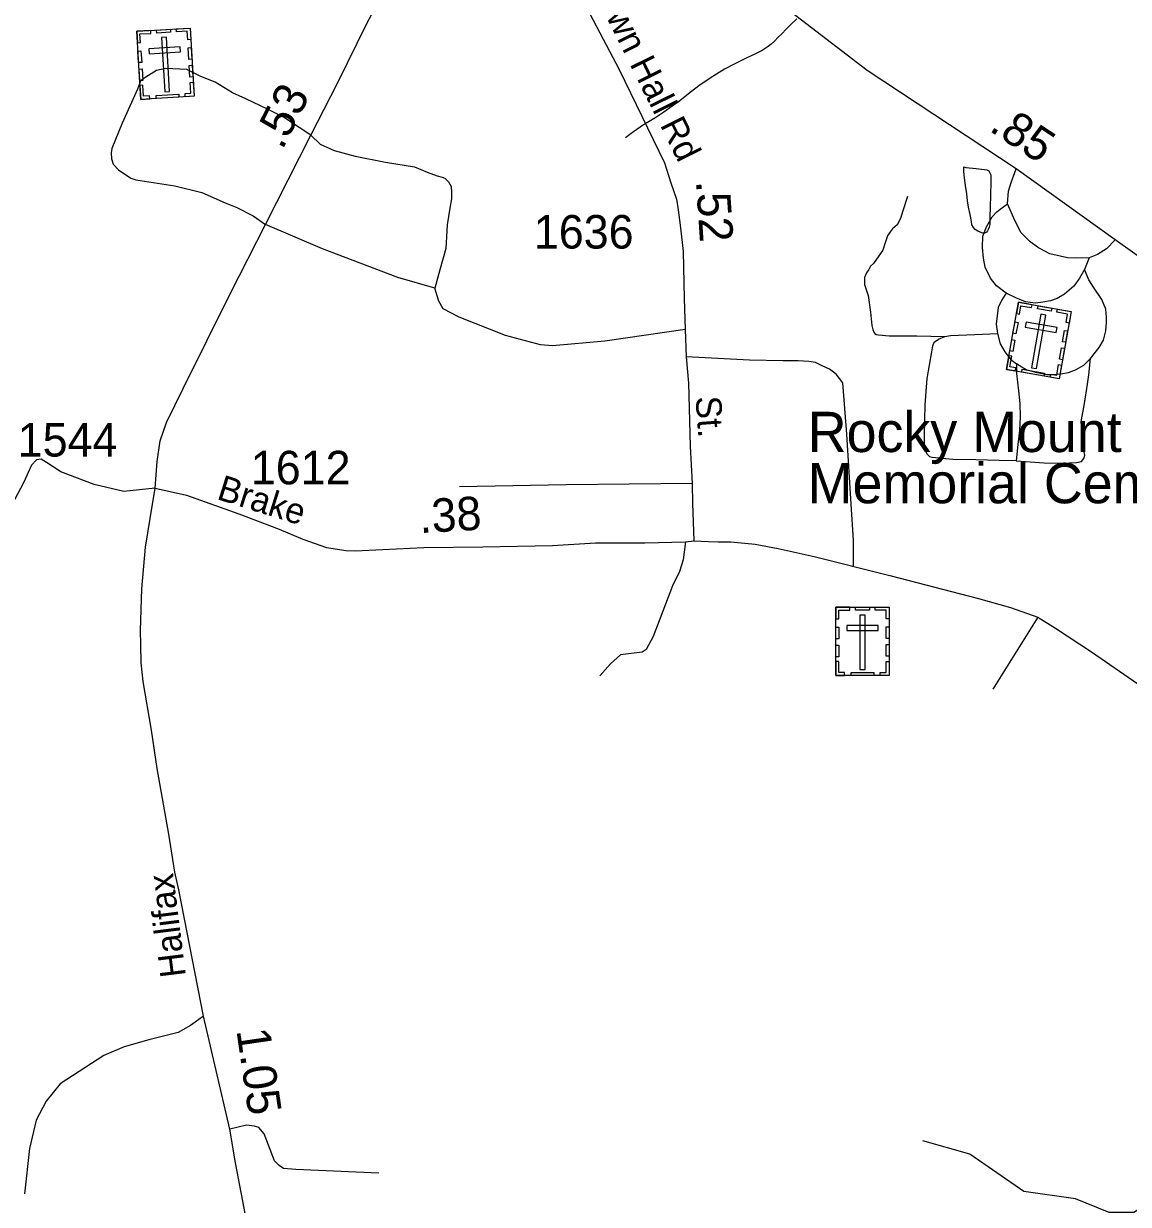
# Model space of a CAD drawing. Extents: x 2220236 to 2384410, y 720751 to 894131.
# Drawn here: x 2336344 to 2340463, y 819820 to 824223 of the extents above; entities that cross this region are included whole.
import ezdxf

# ---------------------------------------------------------------- set-up
doc = ezdxf.new("R2010")
doc.units = 0
for name, color, linetype in [('Exist Cultural Cemetery CELL', 7, 'Continuous'), ('Exist Cultural Cemetery Label', 7, 'Continuous'), ('Exist Hydrographic Creek Single Shore', 7, 'Continuous'), ('Exist Hydrographic Pond Under 1500 Sq Ft', 7, 'Continuous'), ('Exist Road Non-System Type 51', 7, 'Continuous'), ('Exist Road Non-System Type 51 Label', 7, 'Continuous'), ('Exist Road Primary NC Attributed', 7, 'Continuous'), ('Exist Road Primary NC Service Mileage Hundredths English Label', 7, 'Continuous'), ('Exist Road Secondary Mileage Hundredths English Label', 7, 'Continuous'), ('Exist Road Secondary Type 51 Attributed', 7, 'Continuous'), ('Exist Road Secondary Type 51 Label', 7, 'Continuous'), ('Exist Road Secondary Type 51 Number Label', 7, 'Continuous')]:
    doc.layers.add(name, color=color, linetype=linetype)

msp = doc.modelspace()

# ---------------------------------------------------------------- linework, layer by layer
at = {"layer": 'Exist Cultural Cemetery CELL'}
for points in [[(2336765.6, 824194.5), (2336964.3, 824206.4), (2336979.4, 823952.2), (2336780.7, 823940.3)], [(2336768.1, 824151.3), (2336779.5, 824151.9), (2336777.5, 824184.1), (2336818, 824186.5), (2336817.4, 824197.6), (2336765.6, 824194.5)], [(2336839.5, 824198.9), (2336891.2, 824202), (2336891.9, 824190.6), (2336840.2, 824187.5)], [(2336876.1, 824171.7), (2336857.5, 824170.6), (2336869.6, 823968.2), (2336888.2, 823969.3)], [(2336966.9, 824163.1), (2336955.6, 824162.4), (2336953.7, 824194.5), (2336913.2, 824192.1), (2336912.5, 824203.2), (2336964.3, 824206.3)], [(2336810.3, 824129), (2336811.4, 824110.3), (2336929, 824117.4), (2336927.9, 824136)], [(2336959.9, 824089.4), (2336957.3, 824132.7), (2336968.7, 824133.4), (2336971.3, 824090.1)], [(2336772.5, 824077.2), (2336769.9, 824120.5), (2336781.3, 824121.1), (2336783.9, 824077.9)], [(2336776.5, 824010.1), (2336773.9, 824053.4), (2336785.3, 824054), (2336787.9, 824010.8)], [(2336963.8, 824023.6), (2336961.2, 824066.9), (2336972.6, 824067.5), (2336975.2, 824024.3)], [(2336946.4, 823950.2), (2336945.7, 823961.7), (2336967.6, 823963), (2336965.2, 824003.3), (2336976.4, 824004), (2336979.4, 823952.2)], [(2336813.7, 823942.3), (2336813, 823953.8), (2336791.1, 823952.5), (2336788.7, 823992.8), (2336777.6, 823992.2), (2336780.7, 823940.4)], [(2336837.4, 823955.2), (2336922.1, 823960.3), (2336922.8, 823948.9), (2336838.1, 823943.8)], [(2340053.2, 823184.1), (2340249.2, 823149.1), (2340204.5, 822898.5), (2340008.5, 822933.4)], [(2340045.6, 823141.4), (2340056.8, 823139.4), (2340062.4, 823171.1), (2340102.3, 823164), (2340104.3, 823174.9), (2340053.2, 823184.1)], [(2340126.1, 823171), (2340177.1, 823162), (2340175.1, 823150.7), (2340124.1, 823159.8)], [(2340241.7, 823106.4), (2340230.5, 823108.4), (2340236.1, 823140.1), (2340196.2, 823147.2), (2340198.2, 823158.2), (2340249.3, 823149.1)], [(2340155.4, 823136.1), (2340137, 823139.4), (2340101.4, 822939.7), (2340119.8, 822936.4)], [(2340032.6, 823068.4), (2340040.2, 823111), (2340051.4, 823109), (2340043.8, 823066.4)], [(2340081.4, 823109.9), (2340078.2, 823091.5), (2340194.1, 823070.9), (2340197.4, 823089.2)], [(2340217.6, 823036.5), (2340225.2, 823079.1), (2340236.4, 823077.1), (2340228.8, 823034.5)], [(2340020.8, 823002.2), (2340028.4, 823044.9), (2340039.6, 823042.9), (2340032, 823000.2)], [(2340041.1, 822927.6), (2340043.1, 822938.9), (2340021.5, 822942.8), (2340028.6, 822982.6), (2340017.6, 822984.5), (2340008.5, 822933.4)], [(2340206, 822971.6), (2340213.6, 823014.2), (2340224.8, 823012.2), (2340217.2, 822969.6)], [(2340171.9, 822904.3), (2340173.9, 822915.6), (2340195.6, 822911.7), (2340202.7, 822951.5), (2340213.6, 822949.5), (2340204.5, 822898.5)], [(2340067.1, 822934.6), (2340150.7, 822919.7), (2340148.7, 822908.5), (2340065.1, 822923.4)], [(2339371.9, 822047.1), (2339571, 822047.1), (2339571, 821792.4), (2339371.9, 821792.4)], [(2339371.9, 822003.7), (2339383.2, 822003.7), (2339383.2, 822035.9), (2339423.8, 822035.9), (2339423.8, 822047.1), (2339371.9, 822047.1)], [(2339446, 822047), (2339497.8, 822047), (2339497.8, 822035.6), (2339446, 822035.6)], [(2339480.9, 822017.8), (2339462.2, 822017.8), (2339462.2, 821815), (2339480.9, 821815)], [(2339571.1, 822003.7), (2339559.7, 822003.7), (2339559.7, 822035.9), (2339519.2, 822035.9), (2339519.2, 822047), (2339571, 822047)], [(2339371.9, 821929.6), (2339371.9, 821972.9), (2339383.3, 821972.9), (2339383.3, 821929.6)], [(2339412.7, 821979), (2339412.7, 821960.3), (2339530.5, 821960.3), (2339530.5, 821979)], [(2339559.6, 821930.6), (2339559.6, 821973.9), (2339571, 821973.9), (2339571, 821930.6)], [(2339371.9, 821862.4), (2339371.9, 821905.7), (2339383.3, 821905.7), (2339383.3, 821862.4)], [(2339559.6, 821864.7), (2339559.6, 821908), (2339571, 821908), (2339571, 821864.7)], [(2339405, 821792.5), (2339405, 821804), (2339383, 821804), (2339383, 821844.4), (2339371.8, 821844.4), (2339371.8, 821792.5)], [(2339537.9, 821792.4), (2339537.9, 821803.9), (2339559.9, 821803.9), (2339559.9, 821844.3), (2339571, 821844.3), (2339571, 821792.4)], [(2339429.4, 821803.9), (2339514.2, 821803.9), (2339514.2, 821792.5), (2339429.4, 821792.5)]]:
    msp.add_lwpolyline(points, close=True, dxfattribs=at)
at = {"layer": 'Exist Hydrographic Creek Single Shore'}
for points in [[(2339226.5, 824240.6), (2339204.7, 824220), (2339186.7, 824202.2), (2339171, 824184.1), (2339157.1, 824172.1), (2339143.2, 824157.7), (2339130.9, 824146.4), (2339119.4, 824137.1), (2339097.7, 824123), (2339072.3, 824110.5), (2339038.1, 824094.4), (2338992.5, 824071.8), (2338956.5, 824053.3), (2338926.7, 824034.7), (2338903, 824018.9), (2338861.2, 823990.3), (2338833.5, 823970.1), (2338785.8, 823931.4), (2338762.2, 823914.7), (2338730.3, 823893), (2338696.8, 823870.3), (2338655.1, 823845.7), (2338617.1, 823819.5), (2338603.4, 823809.1), (2338587.5, 823796.9)], [(2342240.4, 819113.8), (2341651.3, 819598.5), (2341465.3, 819794.3), (2341249.4, 819769.2), (2340772.4, 819936.7), (2340681.4, 819919.8), (2340483.3, 819790.3), (2340391.2, 819789.8), (2340265.3, 819840.5), (2340073.4, 819868.8), (2339872.2, 820008.2), (2339696.3, 820056.8)]]:
    msp.add_lwpolyline(points, dxfattribs=at)
at = {"layer": 'Exist Hydrographic Pond Under 1500 Sq Ft'}
msp.add_lwpolyline([(2339895.2, 823683), (2339925.2, 823679.3), (2339935.2, 823677.1), (2339943.2, 823673.5), (2339945.3, 823669.3), (2339949.7, 823659), (2339949.7, 823635), (2339948.6, 823580.8), (2339947, 823541.4), (2339946.4, 823499.7), (2339945.8, 823473.4), (2339943.9, 823463.5), (2339940, 823455.1), (2339938.2, 823450.8), (2339934.2, 823445), (2339926.8, 823441.4), (2339920.2, 823441.2), (2339910.2, 823444.7), (2339902.2, 823448.6), (2339892.1, 823454.8), (2339885.8, 823462.7), (2339879.8, 823473), (2339877.7, 823484.4), (2339873.4, 823510.5), (2339867, 823538.1), (2339862.7, 823562.6), (2339860.4, 823588.1), (2339856.1, 823619.7), (2339851.7, 823648.4), (2339849.4, 823672), (2339849.2, 823684.4), (2339849, 823688.4), (2339857.3, 823686.4), (2339895.2, 823683)], dxfattribs=at)
at = {"layer": 'Exist Road Non-System Type 51'}
for p, q in [((2340316.3, 823349.9), (2340299.8, 823306.3)), ((2340125.3, 822009.2), (2339957.6, 821741.2))]:
    msp.add_line(p, q, dxfattribs=at)
for points in [[(2337414.1, 823807.3), (2337370.5, 823835.3), (2337312.9, 823873.7), (2337252.4, 823904.3), (2337171.6, 823941.8), (2337122.7, 823964.5), (2337057.3, 824004.6), (2337005, 824025.6), (2336952.6, 824051.7), (2336874.1, 824055.2), (2336839.2, 824048.3), (2336789.2, 824016.6), (2336779.3, 824008.4), (2336767.7, 823978.3), (2336711.3, 823851.7), (2336672.3, 823757.3), (2336670.6, 823741.2), (2336670.9, 823719.2), (2336677.1, 823699.3), (2336697.2, 823677.7), (2336743.7, 823646.2), (2336761.8, 823640.3), (2336907.9, 823618.1), (2337008.2, 823593.3), (2337094.6, 823554.5), (2337138.8, 823536.9), (2337199.3, 823505.7), (2337245.7, 823473.9)], [(2337414.1, 823807.3), (2337449.8, 823772.7), (2337501.3, 823749.7), (2337579.8, 823728.8), (2337693.2, 823706.1), (2337801.4, 823688.6), (2337848.5, 823669.4), (2337885.2, 823655.5), (2337904.3, 823650.2), (2337913.9, 823646.7), (2337927.9, 823632.8), (2337937.5, 823615.3), (2337939.2, 823594.3), (2337939.2, 823569.9), (2337932.3, 823535), (2337923.5, 823472.1), (2337918.3, 823384.9), (2337895.6, 823304.6), (2337876.4, 823236.5)], [(2340012.8, 823550.7), (2340016.3, 823597.8), (2340025.9, 823631), (2340045.1, 823681.6)], [(2339639.4, 823578.6), (2339622, 823524.5), (2339613.2, 823496.6), (2339601, 823472.1), (2339583.6, 823458.2), (2339574.9, 823446), (2339564.4, 823432), (2339555.7, 823405.8), (2339546.9, 823377.9), (2339533, 823356.9), (2339512.1, 823329), (2339501.6, 823318.5), (2339494.6, 823306.3), (2339485.9, 823294.1), (2339478.9, 823276.6), (2339478.9, 823250.4), (2339492.9, 823208.5), (2339501.6, 823147.4), (2339506.8, 823096.8), (2339510.3, 823082.8), (2339513.8, 823072.4), (2339517.3, 823067.1), (2339522.5, 823063.6), (2339531.2, 823061.9), (2339571.4, 823058.4), (2339674.3, 823058.4), (2339779, 823056.7)], [(2340006.7, 823217.3), (2339970.9, 823245.2), (2339948.2, 823273.1), (2339929, 823315), (2339922.1, 823348.2), (2339918.6, 823388.4), (2339920.3, 823430.2), (2339934.3, 823465.2), (2339955.2, 823501.8), (2339972.6, 823521), (2339984.9, 823531.5), (2340012.8, 823550.7)], [(2340316.3, 823349.9), (2340265.7, 823348.2), (2340236.1, 823349.9), (2340169.8, 823363.9), (2340127.9, 823386.6), (2340096.5, 823409.3), (2340063.4, 823442.5), (2340040.7, 823486.1), (2340012.8, 823550.7)], [(2337876.4, 823236.5), (2337738.6, 823276.6), (2337457.7, 823383.1), (2337245.7, 823473.9)], [(2340414, 823416.3), (2340380.9, 823383.1), (2340347.7, 823362.2), (2340316.3, 823349.9)], [(2340299.8, 823306.3), (2340280.6, 823273.1), (2340259.6, 823243.5), (2340224.8, 823213.8), (2340196.8, 823198.1), (2340172.4, 823189.3), (2340144.5, 823184.1), (2340116.6, 823180.6), (2340079.9, 823185.8), (2340043.3, 823199.8), (2340006.7, 823217.3)], [(2340321.6, 822974.6), (2340353.9, 823014.8), (2340369.6, 823042.7), (2340378.3, 823077.6), (2340381.8, 823109), (2340381.8, 823128.2), (2340378.3, 823157.9), (2340364.3, 823194.6), (2340332.9, 823240), (2340315.5, 823267.9), (2340299.8, 823306.3)], [(2338810.7, 823082.8), (2338510.6, 823039.2), (2338316.1, 823021.7), (2338270.7, 823025.2), (2338139.9, 823060.1), (2337967.4, 823128.9), (2337907.8, 823159.7), (2337892.1, 823187.6), (2337876.4, 823236.5)], [(2340006.7, 823217.3), (2339991, 823192.8), (2339977, 823164.9), (2339973.5, 823133.5), (2339970, 823102), (2339974.4, 823067.1)], [(2340044.2, 822592.3), (2339981.4, 822594), (2339894.1, 822595.8), (2339808.6, 822597.5), (2339756.3, 822602.8), (2339731.9, 822604.5), (2339723.2, 822608), (2339714.4, 822616.7), (2339709.2, 822625.4), (2339702.2, 822642.9), (2339702.2, 822686.6), (2339705.7, 822801.8), (2339712.7, 822899.5), (2339730.1, 822999), (2339733.6, 823021.7), (2339738.9, 823035.7), (2339754.6, 823046.2), (2339779, 823056.7)], [(2339779, 823056.7), (2339799.9, 823060.1), (2339890.6, 823063.6), (2339974.4, 823067.1)], [(2339974.4, 823067.1), (2339984.9, 823028.7), (2340002.3, 822999), (2340023.2, 822971.1), (2340045.5, 822954.4)], [(2339437.9, 822197.7), (2339437.9, 822297.2), (2339429.2, 822431.7), (2339413.5, 822691.8), (2339397.8, 822883.8), (2339373.4, 822915.2), (2339348.9, 822934.4), (2339321, 822946.7), (2339296.6, 822958.9), (2339271.3, 822962.4), (2339231.2, 822965.9), (2339175.3, 822965.9), (2339049.7, 822967.6), (2338814.2, 822979.8)], [(2340044.2, 822592.3), (2340148.9, 822585.3), (2340215.2, 822583.6), (2340269.2, 822587), (2340288.4, 822590.5), (2340297.2, 822601), (2340300.6, 822613.2), (2340297.2, 822632.4), (2340288.4, 822670.8), (2340288.4, 822702.3), (2340288.4, 822745.9), (2340298.9, 822807), (2340311.1, 822878.6), (2340315.5, 822913.5), (2340321.6, 822974.6)], [(2340045.5, 822954.4), (2340045.9, 822918.7), (2340052.9, 822854.1), (2340058.1, 822807), (2340059.9, 822756.4), (2340056.4, 822705.8), (2340051.2, 822653.4), (2340044.2, 822592.3)], [(2340321.6, 822974.6), (2340295.4, 822948.4), (2340264, 822931), (2340237.8, 822920.5), (2340211.7, 822915.2), (2340183.8, 822913.5), (2340157.6, 822913.5), (2340122.7, 822920.5), (2340086.1, 822931), (2340065.1, 822941.4), (2340045.5, 822954.4)], [(2336834, 822491), (2336717.1, 822478.8), (2336606.3, 822505), (2336482.4, 822552.1), (2336428.4, 822587), (2336409.2, 822599.3), (2336391.7, 822595.8), (2336372.5, 822576.6), (2336342.9, 822510.2), (2336299.3, 822428.2), (2336255.6, 822370.6), (2336205, 822323.4), (2336142.2, 822281.5), (2336107.3, 822265.8), (2336091.6, 822251.9), (2336049.8, 822210), (2336000.9, 822157.6), (2335929.4, 822108.7), (2335848.3, 822045.9), (2335785.5, 821997), (2335752.3, 821958.6), (2335741.8, 821914.9)], [(2338836.6, 822507.6), (2338366.7, 822503.2), (2337968.9, 822496.3)], [(2338811.6, 822290.3), (2338802.9, 822223.9), (2338788.9, 822180.3), (2338762.7, 822126.2), (2338691.2, 821937.6), (2338665, 821888.7), (2338650.2, 821879.7), (2338569.1, 821869.5), (2338532.4, 821836.4), (2338492.3, 821791)], [(2337014.6, 820522.6), (2336965.8, 820487.5), (2336920, 820460.8), (2336810.5, 820433.6), (2336718.9, 820408.4), (2336643.2, 820375.5), (2336480.5, 820269.6), (2336427.3, 820205), (2336390.1, 820134.7), (2336365.4, 820028.4), (2336347.5, 819860.2)], [(2337668.2, 819936.2), (2337358.1, 819950.3), (2337312.1, 819953.8), (2337296, 819965.6), (2337279.7, 819983.3), (2337240.6, 820083), (2337220.2, 820106.5), (2337204.2, 820112.5), (2337174.2, 820116.1), (2337112.4, 820101.3)]]:
    msp.add_lwpolyline(points, dxfattribs=at)
at = {"layer": 'Exist Road Primary NC Attributed'}
msp.add_lwpolyline([(2341828.1, 822400.2), (2341745.2, 822461.3), (2341620.5, 822543.4), (2341439, 822677.8), (2340892.1, 823075.9), (2340414, 823416.3), (2340045.1, 823681.6), (2339488.5, 824048.2), (2338961.6, 824453.3), (2338682.5, 824636.6), (2338563.8, 824720.4), (2338446.1, 824790.2), (2338290.8, 824868.8), (2338114.6, 824952.6)], dxfattribs=at)
at = {"layer": 'Exist Road Secondary Type 51 Attributed'}
for points in [[(2336834, 822491), (2336841, 822590.5), (2336853.3, 822667.8), (2336876.7, 822735.4), (2336939, 822862.8), (2337114.9, 823217.3), (2337245.7, 823473.9), (2337414.1, 823807.3), (2337513.5, 824001.1), (2337625.2, 824226.3), (2337761.3, 824481.2), (2337820.6, 824598.2), (2337890.4, 824739.6), (2337921.8, 824797.2), (2337946.2, 824856.5), (2337964, 824898.2), (2337989, 825020.6)], [(2338114.6, 824952.6), (2338226.2, 824685.5), (2338336.1, 824488.2), (2338492.3, 824187.9), (2338563.8, 824051.7), (2338733.1, 823704.3), (2338757.5, 823629.3), (2338778.4, 823568.2), (2338783.7, 823528), (2338792.4, 823461.7), (2338802.8, 823372.6), (2338806.3, 823198.1), (2338810.7, 823082.8), (2338814.2, 822979.8), (2338822.9, 822882.1), (2338829.1, 822647.5), (2338836.6, 822507.6), (2338837.6, 822433.6), (2338841.2, 822330.4), (2338843, 822293.8)], [(2337176.6, 819748.2), (2337133.9, 819975.6), (2337112.4, 820101.3), (2337014.6, 820522.6), (2336922.5, 820993.4), (2336907.3, 821059.5), (2336884.6, 821200.9), (2336841, 821445.3), (2336820, 821588.5), (2336789.5, 821770), (2336782.5, 821839.9), (2336780.8, 821907.9), (2336779, 821960.3), (2336784.3, 822115.7), (2336798.2, 822271.1), (2336815.7, 822377.6), (2336834, 822491)], [(2336834, 822491), (2336950.9, 822464.8), (2337146.3, 822395), (2337296.3, 822337.4), (2337385.3, 822300.7), (2337472.5, 822269.3), (2337546, 822258.1), (2337580.1, 822256.7), (2337682.8, 822262.3), (2337836.3, 822269.3), (2338055.7, 822272.4), (2338315.6, 822277.4), (2338476.6, 822286.8), (2338659.8, 822286.8), (2338811.6, 822290.3), (2338843, 822293.8)], [(2338843, 822293.8), (2338897.1, 822292), (2338933.7, 822290.3), (2338980.8, 822290.3), (2339071.5, 822281.5), (2339157, 822265.8), (2339291.4, 822236.1), (2339574, 822164.6), (2339903.7, 822079), (2340023.2, 822045.9), (2340125.3, 822009.2), (2340191.6, 821969), (2340325.9, 821880), (2340497.8, 821761.3)]]:
    msp.add_lwpolyline(points, dxfattribs=at)

# ---------------------------------------------------------------- texts
at = {"layer": 'Exist Cultural Cemetery Label'}
for s, p in [('Rocky Mount', (2339267.4, 822625.4)), ('Memorial Cemetery', (2339267.4, 822434.4))]:
    msp.add_text(s, height=150, dxfattribs=at).set_placement(p)
at = {"layer": 'Exist Road Non-System Type 51 Label'}
msp.add_text('Town Hall Rd', height=95, rotation=296.4021, dxfattribs=at).set_placement((2338448.2, 824382.9))
at = {"layer": 'Exist Road Primary NC Service Mileage Hundredths English Label'}
msp.add_text('.85', height=125, rotation=326.6263, dxfattribs=at).set_placement((2339939.8, 823825.8))
at = {"layer": 'Exist Road Secondary Mileage Hundredths English Label'}
for s, rotation, p in [('.53', 63.1335, (2337307.9, 823748.7)), ('.52', 273.7684, (2338850.6, 823636.3)), ('.38', 3.2771, (2337821.6, 822323.1)), ('1.05', 278.2153, (2337136.9, 820469.3))]:
    msp.add_text(s, height=125, rotation=rotation, dxfattribs=at).set_placement(p)
at = {"layer": 'Exist Road Secondary Type 51 Label'}
for s, rotation, p in [('St.', 274.1618, (2338848.7, 822831)), ('Brake', 342.5856, (2337060.2, 822450.8)), ('Halifax', 97.1349, (2336948.9, 820672.5))]:
    msp.add_text(s, height=95, rotation=rotation, dxfattribs=at).set_placement(p)
at = {"layer": 'Exist Road Secondary Type 51 Number Label'}
for s, p in [('1636', (2338246.1, 823384.1)), ('1544', (2336321.6, 822608.7)), ('1612', (2337190.8, 822505))]:
    msp.add_text(s, height=125, dxfattribs=at).set_placement(p)

doc.saveas('drawing.dxf')
